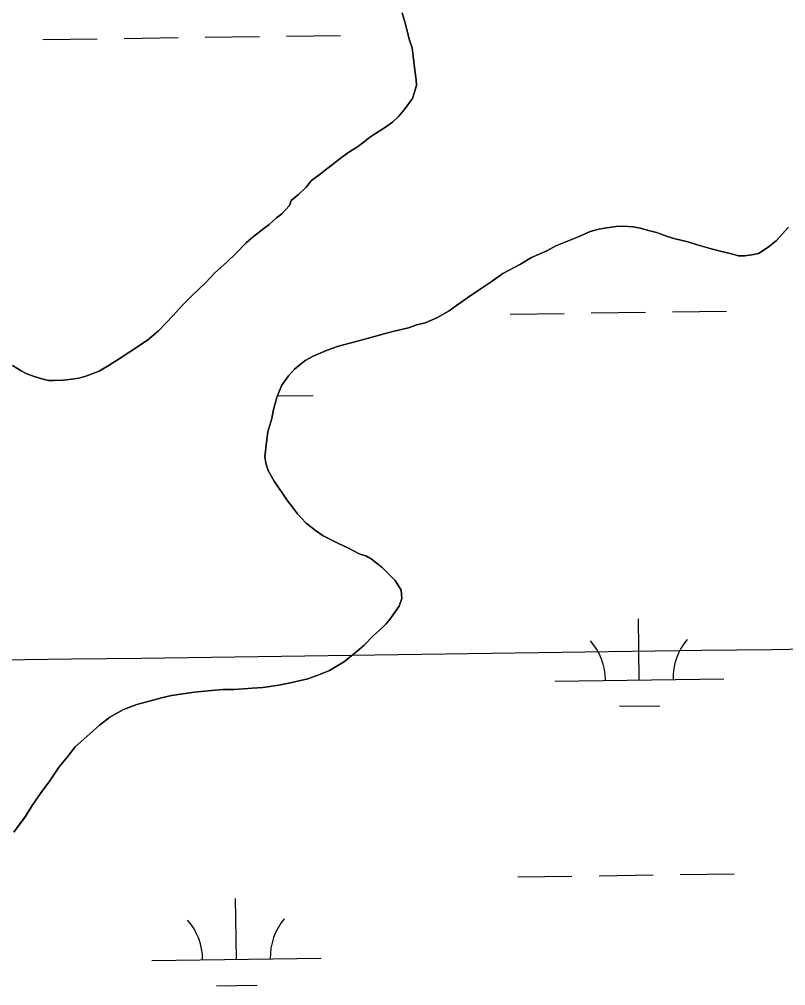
# Model space of a CAD drawing. Extents: x 3767014 to 3805179, y 361544 to 387384.
# Drawn here: x 3782279 to 3782732, y 372984 to 373555 of the extents above; entities that cross this region are included whole.
import ezdxf

# ---------------------------------------------------------------- set-up
doc = ezdxf.new("R2010")
doc.units = 0
for name, color, linetype in [('V-GRID-MAJR', 7, 'Continuous'), ('V-TOPO-SHOR', 7, 'Continuous'), ('V-WETL-SWMP', 7, 'Continuous')]:
    doc.layers.add(name, color=color, linetype=linetype)

msp = doc.modelspace()

# ---------------------------------------------------------------- linework, layer by layer
at = {"layer": 'V-GRID-MAJR'}
msp.add_spline([(3771169.95, 373025.6), (3773820.257, 373061.356), (3779120.863, 373133.445), (3784421.458, 373206.305), (3789722.043, 373279.937), (3795022.617, 373354.339), (3800323.181, 373429.512), (3802973.458, 373467.388)], degree=3, dxfattribs=at)
at = {"layer": 'V-TOPO-SHOR'}
for points in [[(3782274.531, 373350.747), (3782279.704, 373347.521), (3782282.754, 373345.897), (3782287.349, 373344.234), (3782291.951, 373342.879), (3782295.945, 373341.848), (3782299.035, 373341.769), (3782304.606, 373341.934), (3782308.02, 373342.465), (3782313.914, 373343.241), (3782317.963, 373344.374), (3782325.768, 373347.265), (3782331.733, 373350.821), (3782337.708, 373354.687), (3782343.999, 373358.855), (3782354.378, 373365.699), (3782361.01, 373371.094), (3782369.593, 373380.148), (3782375.004, 373386.194), (3782380.398, 373391.621), (3782388.957, 373399.747), (3782394.044, 373405.183), (3782401.644, 373412.099), (3782406.397, 373416.615), (3782412.75, 373423.252), (3782417.174, 373426.849), (3782423.171, 373431.643), (3782426.324, 373434.035), (3782430.752, 373437.941), (3782433.906, 373440.333), (3782438.361, 373445.166), (3782439.366, 373448.232), (3782443.788, 373451.828), (3782448.226, 373456.043), (3782451.419, 373459.979), (3782456.465, 373463.868), (3782460.563, 373466.856), (3782463.715, 373469.248), (3782467.512, 373472.552), (3782472.867, 373476.435), (3782478.524, 373479.998), (3782482.622, 373482.984), (3782485.147, 373485.083), (3782489.237, 373487.762), (3782495.211, 373491.629), (3782499.307, 373494.615), (3782502.793, 373497.926), (3782506.297, 373501.855), (3782511.106, 373508.533), (3782512.111, 373511.601), (3782513.467, 373516.203), (3782513.246, 373519.611), (3782512.461, 373525.196), (3782511.972, 373530.156), (3782510.95, 373538.53), (3782509.223, 373543.521), (3782506.983, 373552.547), (3782504.986, 373559.09)], [(3782733.494, 373432.472), (3782726.172, 373424.311), (3782721.441, 373420.723), (3782715.777, 373416.848), (3782711.736, 373416.027), (3782707.703, 373415.511), (3782703.994, 373415.607), (3782699.694, 373416.645), (3782692.317, 373418.38), (3782687.096, 373419.752), (3782678.808, 373422.13), (3782673.905, 373423.801), (3782666.528, 373425.538), (3782661.926, 373426.894), (3782655.492, 373429.222), (3782651.5, 373430.252), (3782645.667, 373431.948), (3782641.668, 373432.669), (3782635.804, 373433.13), (3782631.471, 373432.933), (3782624.641, 373431.872), (3782620.6, 373431.047), (3782616.244, 373429.923), (3782609.674, 373427), (3782604.675, 373424.964), (3782595.928, 373421.479), (3782590.595, 373418.526), (3782581.524, 373414.43), (3782574.931, 373410.579), (3782564.583, 373404.972), (3782557.659, 373400.202), (3782548.848, 373394.244), (3782543.816, 373390.974), (3782537.199, 373386.196), (3782532.788, 373382.909), (3782525.569, 373378.766), (3782518.691, 373375.851), (3782513.717, 373374.741), (3782508.724, 373373.015), (3782500.327, 373371.067), (3782494.406, 373369.363), (3782485.065, 373366.822), (3782477.903, 373364.841), (3782467.317, 373362.021), (3782460.766, 373359.717), (3782452.328, 373356.223), (3782447.622, 373353.563), (3782441.306, 373348.468), (3782437.804, 373344.539), (3782433.953, 373339.071), (3782432.313, 373335.403), (3782430.982, 373331.727), (3782428.946, 373324.67), (3782427.883, 373319.439), (3782425.513, 373311.462), (3782424.735, 373305.298), (3782423.904, 373296.971), (3782424.418, 373292.938), (3782425.851, 373288.574), (3782429.401, 373282.297), (3782434.461, 373274.748), (3782436.847, 373271.285), (3782440.736, 373266.236)], [(3782440.736, 373266.236), (3782443.128, 373263.082), (3782445.228, 373260.555), (3782448.238, 373257.387), (3782453.696, 373253.225), (3782458.253, 373250.016), (3782463.442, 373247.409), (3782467.411, 373245.453), (3782472.908, 373242.838), (3782476.568, 373240.888), (3782479.62, 373239.264), (3782483.914, 373237.917), (3782487.265, 373235.975), (3782489.69, 373234.058), (3782493.024, 373231.498), (3782495.733, 373228.645), (3782500.859, 373223.566), (3782504.425, 373217.91), (3782504.914, 373212.949), (3782503.251, 373208.356), (3782501.324, 373205.622), (3782498.115, 373201.067), (3782495.565, 373198.04), (3782491.445, 373194.126), (3782487.957, 373190.815), (3782482.563, 373185.387), (3782478.45, 373181.785), (3782470.875, 373175.795), (3782462.081, 373170.455), (3782455.83, 373167.834), (3782449.276, 373165.53), (3782439.008, 373163.011), (3782432.169, 373161.641), (3782422.552, 373160.34), (3782416.357, 373159.882), (3782405.826, 373159.226), (3782399.021, 373159.091), (3782392.207, 373158.649), (3782382.288, 373157.668), (3782376.701, 373156.883), (3782368.628, 373155.546), (3782362.718, 373154.151), (3782354.003, 373151.903), (3782348.085, 373150.199), (3782340.28, 373147.309), (3782332.127, 373142.879), (3782326.128, 373138.087), (3782320.433, 373132.977), (3782311.573, 373125.166), (3782307.096, 373119.407), (3782302.302, 373113.347), (3782296.201, 373104.536), (3782292.033, 373098.769), (3782286.258, 373090.569), (3782282.383, 373084.175), (3782275.338, 373074.773)]]:
    msp.add_lwpolyline(points, dxfattribs=at)
at = {"layer": 'V-WETL-SWMP'}
for p, q in [((3782292.635, 373543.411), (3782324.631, 373543.855)), ((3782340.63, 373544.077), (3782372.627, 373544.522)), ((3782388.625, 373544.744), (3782420.622, 373545.189)), ((3782436.621, 373545.411), (3782468.618, 373545.855)), ((3782568.824, 373381.057), (3782600.821, 373381.502)), ((3782616.82, 373381.724), (3782648.817, 373382.168)), ((3782664.815, 373382.391), (3782696.812, 373382.835)), ((3782431.338, 373332.713), (3782452.416, 373333.006)), ((3782645.243, 373164.855), (3782644.743, 373200.851)), ((3782595.248, 373164.16), (3782695.238, 373165.549)), ((3782633.458, 373149.259), (3782657.456, 373149.592)), ((3782573.445, 373048.414), (3782605.442, 373048.859)), ((3782621.44, 373049.081), (3782653.437, 373049.526)), ((3782669.436, 373049.748), (3782701.433, 373050.192)), ((3782407.042, 372999.668), (3782406.542, 373035.665)), ((3782357.047, 372998.974), (3782457.037, 373000.363)), ((3782395.258, 372984.072), (3782419.255, 372984.405))]:
    msp.add_line(p, q, dxfattribs=at)
for points in [[(3782504.986, 373559.09), (3782506.982, 373552.546), (3782509.223, 373543.521), (3782510.95, 373538.53), (3782511.971, 373530.155), (3782512.462, 373525.195), (3782513.246, 373519.61), (3782513.467, 373516.203), (3782512.112, 373511.6), (3782511.106, 373508.534), (3782506.296, 373501.855), (3782502.793, 373497.926), (3782499.307, 373494.614), (3782495.211, 373491.628), (3782489.237, 373487.762), (3782485.148, 373485.084), (3782482.621, 373482.985), (3782478.524, 373479.998), (3782472.867, 373476.434), (3782467.511, 373472.552), (3782463.715, 373469.248), (3782460.562, 373466.856), (3782456.465, 373463.869), (3782451.418, 373459.98), (3782448.225, 373456.042), (3782443.788, 373451.828), (3782439.367, 373448.231), (3782438.36, 373445.165), (3782433.907, 373440.333), (3782430.753, 373437.94), (3782426.324, 373434.035), (3782423.171, 373431.642), (3782417.173, 373426.849), (3782412.751, 373423.253), (3782406.397, 373416.614), (3782401.643, 373412.098), (3782394.044, 373405.182), (3782388.957, 373399.748), (3782380.399, 373391.62), (3782375.004, 373386.193), (3782369.592, 373380.148), (3782361.01, 373371.093), (3782354.378, 373365.699), (3782343.999, 373358.854), (3782337.708, 373354.687), (3782331.734, 373350.821), (3782325.767, 373347.265), (3782317.963, 373344.373), (3782313.914, 373343.241), (3782308.02, 373342.465), (3782304.605, 373341.934), (3782299.035, 373341.769), (3782295.945, 373341.848), (3782291.952, 373342.878), (3782287.349, 373344.234), (3782282.754, 373345.898), (3782279.704, 373347.522), (3782274.531, 373350.747)], [(3782440.737, 373266.237), (3782436.847, 373271.284), (3782434.462, 373274.747), (3782429.4, 373282.297), (3782425.851, 373288.573), (3782424.418, 373292.938), (3782423.903, 373296.971), (3782424.736, 373305.298), (3782425.513, 373311.462), (3782427.883, 373319.44), (3782428.945, 373324.669), (3782430.981, 373331.728), (3782432.313, 373335.404), (3782433.953, 373339.072), (3782437.804, 373344.539), (3782441.306, 373348.468), (3782447.621, 373353.562), (3782452.328, 373356.224), (3782460.766, 373359.717), (3782467.318, 373362.022), (3782477.904, 373364.841), (3782485.066, 373366.821), (3782494.407, 373369.364), (3782500.326, 373371.067), (3782508.724, 373373.015), (3782513.716, 373374.742), (3782518.692, 373375.851), (3782525.569, 373378.766), (3782532.787, 373382.909), (3782537.2, 373386.196), (3782543.816, 373390.973), (3782548.848, 373394.245), (3782557.658, 373400.202), (3782564.583, 373404.971), (3782574.931, 373410.579), (3782581.523, 373414.429), (3782590.595, 373418.525), (3782595.928, 373421.479), (3782604.675, 373424.965), (3782609.674, 373427), (3782616.243, 373429.923), (3782620.6, 373431.048), (3782624.641, 373431.872), (3782631.471, 373432.933), (3782635.805, 373433.13), (3782641.667, 373432.67), (3782645.668, 373431.949), (3782651.499, 373430.253), (3782655.492, 373429.222), (3782661.926, 373426.893), (3782666.529, 373425.537), (3782673.905, 373423.802), (3782678.809, 373422.129), (3782687.096, 373419.752), (3782692.317, 373418.381), (3782699.693, 373416.645), (3782703.995, 373415.607), (3782707.703, 373415.511), (3782711.736, 373416.026), (3782715.776, 373416.849), (3782721.442, 373420.723), (3782726.172, 373424.312), (3782733.493, 373432.472)], [(3782275.337, 373074.772), (3782282.382, 373084.176), (3782286.257, 373090.569), (3782292.033, 373098.769), (3782296.201, 373104.536), (3782302.302, 373113.346), (3782307.096, 373119.406), (3782311.573, 373125.166), (3782320.432, 373132.977), (3782326.129, 373138.087), (3782332.127, 373142.88), (3782340.28, 373147.308), (3782348.084, 373150.199), (3782354.003, 373151.902), (3782362.718, 373154.151), (3782368.629, 373155.545), (3782376.702, 373156.883), (3782382.288, 373157.667), (3782392.207, 373158.649), (3782399.021, 373159.092), (3782405.827, 373159.226), (3782416.356, 373159.882), (3782422.552, 373160.341), (3782432.17, 373161.64), (3782439.008, 373163.01), (3782449.276, 373165.529), (3782455.829, 373167.833), (3782462.08, 373170.455), (3782470.875, 373175.795), (3782478.45, 373181.784), (3782482.562, 373185.388), (3782487.958, 373190.815), (3782491.444, 373194.126), (3782495.565, 373198.04), (3782498.116, 373201.066), (3782501.325, 373205.621), (3782503.251, 373208.355), (3782504.915, 373212.95), (3782504.424, 373217.91), (3782500.859, 373223.567), (3782495.734, 373228.646), (3782493.024, 373231.498), (3782489.689, 373234.058), (3782487.265, 373235.975), (3782483.914, 373237.917), (3782479.62, 373239.264), (3782476.569, 373240.888), (3782472.909, 373242.838), (3782467.411, 373245.453), (3782463.442, 373247.41), (3782458.253, 373250.017), (3782453.697, 373253.226), (3782448.239, 373257.386), (3782445.228, 373260.556), (3782443.129, 373263.083), (3782440.737, 373266.237)]]:
    msp.add_lwpolyline(points, dxfattribs=at)
for centre, start, end in [((3782700.474, 373166.097), 140.02403, 181.56769), ((3782589.998, 373164.562), 0.02404, 41.5677), ((3782462.273, 373000.91), 140.02403, 181.56769), ((3782351.798, 372999.376), 0.02404, 41.5677)]:
    msp.add_arc(centre, 35.246, start, end, dxfattribs=at)

doc.saveas('drawing.dxf')
